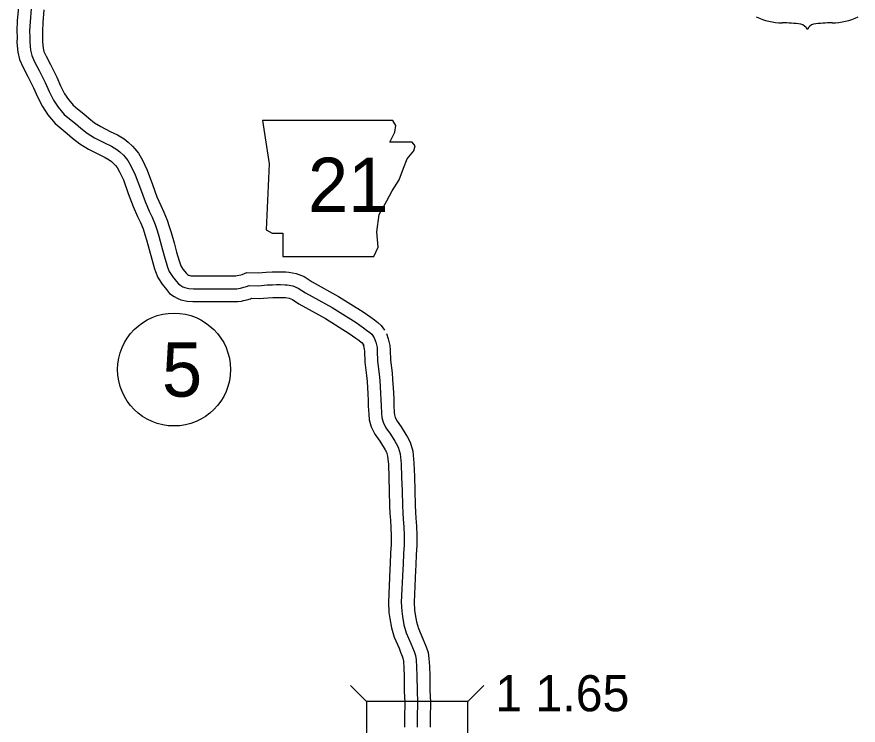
# Model space of a CAD drawing. Extents: x -83719 to 153526, y -11835 to 11446.
# Drawn here: x 9755.8 to 10083.9, y 61 to 337.2 of the extents above; entities that cross this region are included whole.
import ezdxf

# ---------------------------------------------------------------- set-up
doc = ezdxf.new("R2010")
doc.units = 0
for name, color, linetype in [('Level 10', 7, 'Continuous'), ('Level 20', 7, 'Continuous'), ('Level 21', 7, 'Continuous'), ('Level 22', 7, 'Continuous'), ('Level 27', 7, 'Continuous'), ('Level 58', 7, 'Continuous'), ('Level 59', 7, 'Continuous')]:
    doc.layers.add(name, color=color, linetype=linetype)

msp = doc.modelspace()

# ---------------------------------------------------------------- linework, layer by layer
at = {"layer": 'Level 10'}
for points in [[(9756.42, 340.9), (9756.01, 335.58), (9755.83, 331.72), (9755.9, 329.11), (9755.86, 327.12), (9756.18, 323.43), (9756.87, 320.5), (9758.24, 317.38), (9760.13, 313.9), (9762.37, 309.43), (9763.88, 305.97), (9765.8, 302.19), (9767.92, 298.97), (9770.76, 295.61), (9773.15, 293.61), (9775.48, 291.71), (9777.55, 289.9), (9780.44, 287.65), (9783.72, 285.62), (9787.88, 283.53), (9790.31, 282.39), (9791.87, 281.42), (9792.69, 280.75), (9793.89, 279.65), (9794.3, 279.2), (9794.95, 278.41), (9795.89, 276.72), (9797.39, 273.58), (9799.31, 268.34), (9801.2, 263.29), (9802.93, 259.37), (9804.05, 257.05), (9805.06, 254.49), (9805.78, 252.31), (9806.44, 250.26), (9807.46, 246.52), (9808.42, 242.7), (9809.57, 238.95), (9809.93, 237.89), (9810.83, 235.53), (9812.51, 233.01), (9814.19, 230.85), (9815.42, 229.34), (9817.14, 228.18), (9818.38, 227.48), (9819.79, 226.87), (9822.22, 226.3), (9824.52, 226.17), (9840.06, 226.15), (9841.1, 226.15), (9841.99, 226.15), (9843.42, 226.35), (9844.27, 226.61), (9845.51, 226.89), (9847.01, 227.28), (9847.38, 227.44), (9850.28, 227.31), (9853.77, 227.66), (9855.64, 227.73), (9857.15, 227.76), (9858.62, 227.76), (9860.17, 227.73), (9860.54, 227.7), (9862.07, 227.43), (9863.29, 226.95), (9865.83, 225.33), (9876.22, 219.52), (9885.41, 213.78), (9888.06, 211.94), (9889.19, 211.09), (9890.25, 210.27), (9890.52, 210.03), (9891.2, 209.1)], [(9766.37, 339.93), (9765.99, 334.97), (9765.83, 331.62), (9765.9, 329.15), (9765.87, 327.47), (9766.08, 325.02), (9766.39, 323.68), (9767.22, 321.79), (9769, 318.53), (9771.43, 313.66), (9772.92, 310.24), (9774.46, 307.22), (9775.95, 304.97), (9777.84, 302.72), (9779.52, 301.32), (9781.92, 299.35), (9783.91, 297.62), (9786.16, 295.87), (9788.61, 294.36), (9792.25, 292.52), (9795.08, 291.2), (9797.72, 289.56), (9799.25, 288.3), (9800.97, 286.73), (9801.89, 285.71), (9803.25, 284.04), (9804.78, 281.32), (9806.61, 277.46), (9808.69, 271.81), (9810.47, 267.06), (9812, 263.57), (9813.21, 261.08), (9814.47, 257.89), (9815.29, 255.41), (9816.03, 253.12), (9817.14, 249.05), (9818.05, 245.39), (9819.1, 242), (9819.34, 241.26), (9819.77, 240.15), (9820.63, 238.86), (9822.01, 237.08), (9822.25, 236.79), (9822.4, 236.69), (9822.83, 236.45), (9822.95, 236.4), (9823.65, 236.23), (9824.81, 236.17), (9840.07, 236.15), (9841.1, 236.15), (9841.26, 236.15), (9841.73, 236.29), (9843.15, 236.61), (9843.72, 236.76), (9845.49, 237.53), (9849.99, 237.33), (9853.1, 237.65), (9855.36, 237.72), (9857.04, 237.76), (9858.71, 237.76), (9860.69, 237.72), (9861.86, 237.62), (9864.79, 237.1), (9867.84, 235.91), (9870.96, 233.92), (9881.31, 228.13), (9890.92, 222.14), (9893.93, 220.04), (9895.28, 219.02), (9896.62, 217.98), (9897.94, 216.82), (9899.27, 215.01)], [(9899.94, 213.74), (9900.68, 211.67), (9901.27, 208.99), (9901.36, 207.23), (9901.49, 203.35), (9902.14, 198.4), (9902.38, 195.75), (9902.69, 190.74), (9902.83, 188.02), (9902.9, 185.8), (9903.02, 182.9), (9903.11, 181.95), (9903.41, 180.92), (9904.09, 179.52), (9905.65, 177.29), (9907.55, 174.34), (9908.16, 173.31), (9909.21, 171.32), (9910.3, 167.8), (9910.69, 163.18), (9910.87, 157.91), (9911.03, 152.48), (9911.17, 146.84), (9911.29, 144.12), (9911.49, 141.76), (9911.73, 138.66), (9911.84, 134.99), (9911.84, 131.05), (9911.56, 127.6), (9911.43, 123.39), (9911.29, 121.33)], [(9890.52, 210.37), (9891.05, 208.9), (9891.33, 207.65), (9891.37, 206.81), (9891.51, 202.54), (9892.2, 197.28), (9892.41, 194.98), (9892.71, 190.18), (9892.84, 187.62), (9892.9, 185.43), (9893.04, 182.26), (9893.23, 180.08), (9894.06, 177.3), (9895.44, 174.43), (9897.35, 171.72), (9899.05, 169.07), (9899.44, 168.42), (9899.93, 167.48), (9900.43, 165.87), (9900.71, 162.6), (9900.87, 157.59), (9901.04, 152.21), (9901.17, 146.49), (9901.31, 143.48), (9901.52, 140.96), (9901.74, 138.12), (9901.84, 134.85), (9901.84, 131.44), (9901.58, 128.15), (9901.44, 123.88), (9901.32, 122)], [(9901.31, 121.89), (9900.73, 108.91), (9900.92, 104.97), (9901.23, 102.56), (9901.91, 98.95), (9903.01, 95.3), (9904.89, 91), (9905.46, 89.42), (9906.11, 87.97), (9906.41, 87.08), (9906.56, 85.95), (9906.74, 83.4), (9906.84, 80.11), (9906.91, 74.21), (9907.14, 69.87), (9906.97, 63.89), (9906.97, 60.28)], [(9911.3, 121.44), (9910.74, 108.92), (9910.89, 105.85), (9911.11, 104.12), (9911.64, 101.32), (9912.41, 98.76), (9914.18, 94.72), (9914.75, 93.16), (9915.43, 91.61), (9916.2, 89.36), (9916.52, 86.96), (9916.73, 83.9), (9916.84, 80.31), (9916.91, 74.53), (9917.14, 69.99), (9916.97, 63.75), (9916.97, 60.28)]]:
    msp.add_lwpolyline(points, dxfattribs=at)
at = {"layer": 'Level 20'}
for p, q in [((9892.17, 70.22), (9885.95, 76.44)), ((9931.77, 70.22), (9938, 76.44))]:
    msp.add_line(p, q, dxfattribs=at)
msp.add_lwpolyline([(9892.18, 57.02), (9931.77, 57.02), (9931.77, 70.22), (9892.17, 70.22)], close=True, dxfattribs=at)
at = {"layer": 'Level 21'}
msp.add_lwpolyline([(9851.69, 296.76), (9854.22, 279.84), (9853.1, 254.18), (9855.35, 252.77), (9859.58, 252.77), (9859.58, 243.75), (9895.11, 243.75), (9896.8, 247.41), (9896.24, 253.33), (9897.08, 260.1), (9900.18, 265.46), (9902.16, 269.4), (9904.98, 273.63), (9906.67, 278.15), (9908.08, 281.81), (9910.62, 284.91), (9911.18, 286.89), (9910.05, 288.3), (9901.31, 288.3), (9903.29, 292.24), (9903.57, 294.78), (9902.4, 296.73)], close=True, dxfattribs=at)
at = {"layer": 'Level 22'}
for centre, radius, start, end in [((10054.48, 358.34), 23.53, 244.0771, 269.5779), ((10055.02, 291.7), 43.11, 81.1942, 90.9539), ((10073.1, 291.7), 43.11, 89.0461, 98.8058), ((10073.64, 358.34), 23.53, 270.4221, 295.9229), ((10060.42, 330.36), 4.13, 28.0342, 72.9864), ((10067.71, 330.36), 4.13, 107.0136, 151.9658)]:
    msp.add_arc(centre, radius, start, end, dxfattribs=at)
at = {"layer": 'Level 27'}
msp.add_circle((9817.15, 199.66), 22, dxfattribs=at)
at = {"layer": 'Level 59'}
for points in [[(9761.4, 340.42), (9761, 335.27), (9760.83, 331.67), (9760.9, 329.13), (9760.86, 327.3), (9761.13, 324.23), (9761.63, 322.09), (9762.73, 319.59), (9764.57, 316.22), (9766.9, 311.54), (9768.4, 308.11), (9770.13, 304.7), (9771.93, 301.97), (9774.3, 299.16), (9776.33, 297.46), (9778.7, 295.53), (9780.73, 293.76), (9783.3, 291.76), (9786.17, 289.99), (9790.07, 288.03), (9792.7, 286.79), (9794.8, 285.49), (9795.97, 284.53), (9797.43, 283.19), (9798.1, 282.46), (9799.1, 281.22), (9800.33, 279.02), (9802, 275.52), (9804, 270.08), (9805.83, 265.17), (9807.47, 261.47), (9808.63, 259.06), (9809.77, 256.19), (9810.53, 253.86), (9811.23, 251.69), (9812.3, 247.78), (9813.23, 244.05), (9814.33, 240.47), (9814.63, 239.57), (9815.3, 237.84), (9816.57, 235.94), (9818.1, 233.97), (9818.83, 233.07), (9819.77, 232.43), (9820.6, 231.97), (9821.37, 231.63), (9822.93, 231.27), (9824.67, 231.17), (9840.07, 231.15), (9841.1, 231.15), (9841.63, 231.15), (9842.33, 231.25), (9843, 231.45), (9844.33, 231.75), (9845.37, 232.02), (9846.43, 232.48), (9850.13, 232.32), (9853.43, 232.66), (9855.5, 232.72), (9857.1, 232.76), (9858.67, 232.76), (9860.43, 232.73), (9861.2, 232.66), (9863.43, 232.26), (9865.57, 231.43), (9868.4, 229.63), (9878.77, 223.83), (9888.16, 217.96), (9891, 215.99), (9892.23, 215.06), (9893.43, 214.12), (9894.23, 213.42), (9895.23, 212.06)], [(9895.23, 212.06), (9895.87, 210.29), (9896.3, 208.32), (9896.37, 207.02), (9896.5, 202.94), (9897.17, 197.84), (9897.4, 195.37), (9897.7, 190.46), (9897.83, 187.82), (9897.9, 185.62), (9898.03, 182.58), (9898.17, 181.01), (9898.73, 179.11), (9899.77, 176.97), (9901.5, 174.51), (9903.3, 171.7), (9903.8, 170.87), (9904.57, 169.4), (9905.37, 166.83), (9905.7, 162.89), (9905.87, 157.75), (9906.04, 152.34), (9906.17, 146.67), (9906.3, 143.8), (9906.5, 141.36), (9906.74, 138.39), (9906.84, 134.92), (9906.84, 131.25), (9906.57, 127.88), (9906.44, 123.64), (9906.3, 121.67)], [(9906.3, 121.67), (9905.74, 108.91), (9905.91, 105.41), (9906.17, 103.34), (9906.77, 100.14), (9907.71, 97.03), (9909.54, 92.86), (9910.11, 91.29), (9910.77, 89.79), (9911.31, 88.22), (9911.54, 86.45), (9911.74, 83.65), (9911.84, 80.21), (9911.91, 74.37), (9912.14, 69.93), (9911.97, 63.82), (9911.97, 60.28)]]:
    msp.add_lwpolyline(points, dxfattribs=at)

# ---------------------------------------------------------------- texts
at = {"layer": 'Level 21'}
msp.add_text('21', height=21.12, dxfattribs=at).set_placement((9869.33, 261.14))
at = {"layer": 'Level 27'}
msp.add_text('5', height=21.12, dxfattribs=at).set_placement((9812.42, 189.1))
at = {"layer": 'Level 58'}
msp.add_text('1 1.65', height=14.08, dxfattribs=at).set_placement((9942.38, 66.43))

doc.saveas('drawing.dxf')
